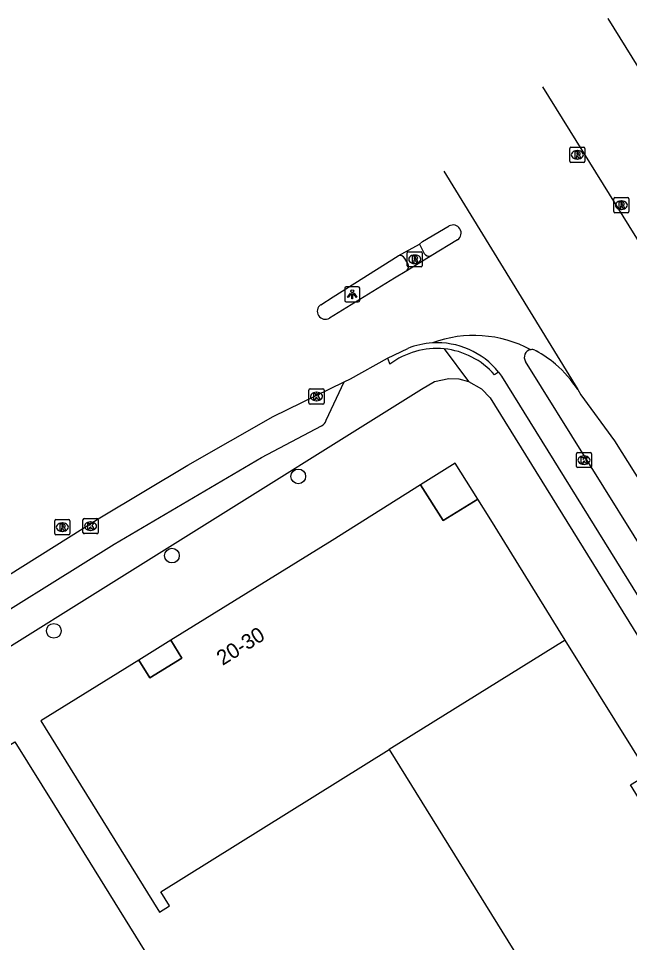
# Model space of a CAD drawing. Extents: x 158461 to 159795, y 387220 to 388672.
# Drawn here: x 158721.9 to 158762.6, y 388005.1 to 388066.5 of the extents above; entities that cross this region are included whole.
import ezdxf

# ---------------------------------------------------------------- set-up
doc = ezdxf.new("R2010")
doc.units = 0
for name, color, linetype in [('IMGEO_Boom', 7, 'Continuous'), ('IMGEO_Kolk', 7, 'Continuous'), ('IMGEO_Lichtpunt', 7, 'Continuous'), ('IMGEO_Pand', 7, 'Continuous'), ('IMGEO_Pand_nummerreeks', 7, 'Continuous'), ('IMGEO_Pand_overbouw', 7, 'Continuous'), ('IMGEO_Rijbaan_lokaal_gesloten', 7, 'Continuous'), ('IMGEO_Rioolput', 7, 'Continuous'), ('IMGEO_Voetpad_open', 7, 'Continuous')]:
    doc.layers.add(name, color=color, linetype=linetype)

msp = doc.modelspace()

# ---------------------------------------------------------------- linework, layer by layer
at = {"layer": 'IMGEO_Boom'}
for centre in [(158740.522, 388036.088), (158732.122, 388030.829), (158724.261, 388025.826)]:
    msp.add_circle(centre, 0.489, dxfattribs=at)
at = {"layer": 'IMGEO_Kolk'}
for p, q in [((158741.31, 388041.899), (158742.162, 388041.899)), ((158741.235, 388040.973), (158741.235, 388041.825)), ((158741.723, 388041.679), (158741.748, 388041.679)), ((158742.236, 388041.825), (158742.236, 388040.973)), ((158742.162, 388040.899), (158741.31, 388040.899)), ((158741.746, 388041.119), (158741.721, 388041.119)), ((158759.029, 388036.746), (158759.029, 388037.598)), ((158759.104, 388037.672), (158759.956, 388037.672)), ((158760.03, 388037.598), (158760.03, 388036.746)), ((158759.517, 388037.452), (158759.542, 388037.452)), ((158759.956, 388036.672), (158759.104, 388036.672)), ((158759.54, 388036.892), (158759.515, 388036.892)), ((158726.277, 388033.285), (158727.129, 388033.285)), ((158726.202, 388032.359), (158726.202, 388033.211)), ((158726.69, 388033.065), (158726.715, 388033.065)), ((158727.203, 388033.211), (158727.203, 388032.359)), ((158727.129, 388032.285), (158726.277, 388032.285)), ((158726.713, 388032.505), (158726.688, 388032.505))]:
    msp.add_line(p, q, dxfattribs=at)
for points in [[(158741.31, 388041.899), (158742.162, 388041.899)], [(158741.235, 388040.973), (158741.235, 388041.825)], [(158741.556, 388041.599), (158741.679, 388041.599), (158741.679, 388041.448), (158741.809, 388041.599), (158741.973, 388041.599), (158741.827, 388041.448), (158741.98, 388041.199), (158741.828, 388041.199), (158741.743, 388041.363), (158741.679, 388041.296), (158741.679, 388041.199), (158741.556, 388041.199), (158741.556, 388041.599)], [(158742.236, 388041.825), (158742.236, 388040.973)], [(158742.162, 388040.899), (158741.31, 388040.899)], [(158759.029, 388036.746), (158759.029, 388037.598)], [(158759.104, 388037.672), (158759.956, 388037.672)], [(158760.03, 388037.598), (158760.03, 388036.746)], [(158759.35, 388037.372), (158759.473, 388037.372), (158759.473, 388037.221), (158759.603, 388037.372), (158759.767, 388037.372), (158759.621, 388037.221), (158759.774, 388036.972), (158759.622, 388036.972), (158759.537, 388037.136), (158759.473, 388037.069), (158759.473, 388036.972), (158759.35, 388036.972), (158759.35, 388037.372)], [(158759.956, 388036.672), (158759.104, 388036.672)], [(158726.277, 388033.285), (158727.129, 388033.285)], [(158726.202, 388032.359), (158726.202, 388033.211)], [(158726.523, 388032.985), (158726.646, 388032.985), (158726.646, 388032.834), (158726.776, 388032.985), (158726.94, 388032.985), (158726.794, 388032.834), (158726.947, 388032.585), (158726.795, 388032.585), (158726.71, 388032.749), (158726.646, 388032.682), (158726.646, 388032.585), (158726.523, 388032.585), (158726.523, 388032.985)], [(158727.203, 388033.211), (158727.203, 388032.359)], [(158727.129, 388032.285), (158726.277, 388032.285)]]:
    msp.add_lwpolyline(points, dxfattribs=at)
for centre, start, end in [((158741.312, 388041.823), 91.55205, 178.44795), ((158741.312, 388041.823), 91.55205, 178.44795), ((158742.16, 388041.823), 1.55205, 88.44795), ((158742.16, 388041.823), 1.55205, 88.44795), ((158741.312, 388040.975), 181.55205, 268.44795), ((158741.312, 388040.975), 181.55205, 268.44795), ((158742.16, 388040.975), 271.55205, 358.44795), ((158742.16, 388040.975), 271.55205, 358.44795), ((158759.106, 388037.596), 91.55205, 178.44795), ((158759.106, 388037.596), 91.55205, 178.44795), ((158759.954, 388037.596), 1.55205, 88.44795), ((158759.954, 388037.596), 1.55205, 88.44795), ((158759.106, 388036.748), 181.55205, 268.44795), ((158759.106, 388036.748), 181.55205, 268.44795), ((158759.954, 388036.748), 271.55205, 358.44795), ((158759.954, 388036.748), 271.55205, 358.44795), ((158726.279, 388033.209), 91.55205, 178.44795), ((158726.279, 388033.209), 91.55205, 178.44795), ((158727.127, 388033.209), 1.55205, 88.44795), ((158727.127, 388033.209), 1.55205, 88.44795), ((158726.279, 388032.361), 181.55205, 268.44795), ((158726.279, 388032.361), 181.55205, 268.44795), ((158727.127, 388032.361), 271.55205, 358.44795), ((158727.127, 388032.361), 271.55205, 358.44795)]:
    msp.add_arc(centre, 0.0765, start, end, dxfattribs=at)
for centre, major_axis, ratio, start_param, end_param in [((158741.722, 388041.399), (-0.387, 0.002), 0.722429, 4.712389, 7.853982), ((158741.747, 388041.399), (-0.39, 0.002), 0.717154, 1.570796, 4.712389), ((158759.516, 388037.172), (-0.387, 0.002), 0.722429, 4.712389, 7.853982), ((158759.541, 388037.172), (-0.39, 0.002), 0.717154, 1.570796, 4.712389), ((158726.689, 388032.785), (-0.387, 0.002), 0.722429, 4.712389, 7.853982), ((158726.714, 388032.785), (-0.39, 0.002), 0.717154, 1.570796, 4.712389)]:
    msp.add_ellipse(centre, major_axis=major_axis, ratio=ratio, start_param=start_param, end_param=end_param, dxfattribs=at)
at = {"layer": 'IMGEO_Lichtpunt'}
for p, q in [((158743.615, 388048.596), (158743.615, 388047.789)), ((158743.615, 388048.596), (158743.615, 388047.789)), ((158744.517, 388048.691), (158743.709, 388048.691)), ((158744.517, 388048.691), (158743.709, 388048.691)), ((158744.611, 388047.789), (158744.611, 388048.596)), ((158744.611, 388047.789), (158744.611, 388048.596)), ((158743.709, 388047.695), (158744.517, 388047.695)), ((158743.709, 388047.695), (158744.517, 388047.695))]:
    msp.add_line(p, q, dxfattribs=at)
for points in [[(158743.989, 388048.26), (158744.028, 388048.232), (158743.84, 388047.97), (158743.802, 388047.997), (158743.989, 388048.26)], [(158744.091, 388048.212), (158744.138, 388048.212), (158744.138, 388047.89), (158744.091, 388047.89), (158744.091, 388048.212)], [(158744.201, 388048.232), (158744.239, 388048.259), (158744.426, 388047.997), (158744.387, 388047.969), (158744.201, 388048.232)]]:
    msp.add_lwpolyline(points, dxfattribs=at)
msp.add_circle((158744.114, 388048.394), 0.0994, dxfattribs=at)
for centre, start, end in [((158743.709, 388048.596), 90, 180), ((158743.709, 388048.596), 90, 180), ((158744.517, 388048.596), 0, 90), ((158744.517, 388048.596), 0, 90), ((158743.709, 388047.789), 180, 270), ((158743.709, 388047.789), 180, 270), ((158744.517, 388047.789), 270, 0), ((158744.517, 388047.789), 270, 360)]:
    msp.add_arc(centre, 0.0946, start, end, dxfattribs=at)
at = {"layer": 'IMGEO_Pand'}
for points in [[(158758.286, 388025.218), (158753.325, 388033.203), (158752.461, 388034.582), (158750.163, 388033.162), (158748.663, 388035.541), (158742.77, 388031.836), (158732.047, 388025.197), (158732.777, 388024.022), (158730.654, 388022.702), (158729.922, 388023.881), (158723.391, 388019.837), (158726.03, 388015.591), (158731.287, 388007.133), (158731.963, 388007.552), (158731.379, 388008.493), (158746.563, 388017.931)], [(158758.286, 388025.218), (158746.563, 388017.931)], [(158797.52, 387962.365), (158795.624, 387965.373), (158794.654, 387964.764), (158787.923, 387975.486), (158788.935, 387976.121), (158786.995, 387979.213), (158773.954, 388000), (158765.132, 388014.2), (158763.942, 388013.46), (158762.622, 388015.583), (158763.813, 388016.323), (158758.286, 388025.218)], [(158703.945, 388007.288), (158703.876, 388007.399), (158721.666, 388018.457), (158724.306, 388014.211), (158731.654, 388002.39), (158728.288, 388000.298), (158728.473, 388000), (158743.067, 387976.522), (158732.89, 387970.196), (158728.643, 387967.556)], [(158746.563, 388017.931), (158757.32, 388000.625), (158756.314, 388000), (158753.021, 387997.953), (158770.844, 387969.279), (158749.281, 387955.743), (158745.046, 387953.084), (158755.718, 387936.084), (158760.153, 387938.869)]]:
    msp.add_lwpolyline(points, dxfattribs=at)
at = {"layer": 'IMGEO_Pand_overbouw'}
for points in [[(158752.461, 388034.582), (158750.971, 388036.969), (158748.663, 388035.541), (158750.163, 388033.162)], [(158729.922, 388023.881), (158730.654, 388022.702), (158732.777, 388024.022), (158732.047, 388025.197)]]:
    msp.add_lwpolyline(points, close=True, dxfattribs=at)
at = {"layer": 'IMGEO_Rijbaan_lokaal_gesloten'}
for points in [[(158761.125, 388066.522), (158761.125, 388066.521), (158772.113, 388048.816), (158777.679, 388039.896)], [(158756.773, 388061.969), (158765.248, 388048.347)], [(158750.198, 388056.37), (158759.122, 388041.859)], [(158748.595, 388051.521), (158748.787, 388051.707), (158750.558, 388052.732)], [(158751.111, 388051.818), (158749.372, 388050.746)], [(158747.167, 388050.745), (158748.595, 388051.521)], [(158742.023, 388047.503), (158742.851, 388048.016), (158747.167, 388050.745)], [(158749.372, 388050.746), (158747.747, 388049.743)], [(158747.747, 388049.743), (158746.928, 388049.26), (158742.597, 388046.606)], [(158746.463, 388043.958), (158747.806, 388044.596)], [(158756.252, 388044.48), (158756.349, 388044.431)], [(158743.581, 388042.372), (158743.991, 388042.57), (158746.463, 388043.958)], [(158774.012, 388016.565), (158773.243, 388017.195), (158770.864, 388019.277), (158770.76, 388019.38), (158763.931, 388030.431), (158755.649, 388043.722)], [(158753.852, 388043.019), (158754.038, 388042.762), (158763.975, 388026.751), (158769.433, 388017.98), (158774.688, 388013.388), (158779.204, 388009.58), (158779.842, 388008.974), (158780.048, 388008.741)], [(158703.955, 388018.697), (158727.312, 388033.343), (158733.166, 388036.841), (158738.848, 388040.074), (158743.581, 388042.372)], [(158759.122, 388041.859), (158759.33, 388041.521), (158761.565, 388038.461), (158764.744, 388033.385), (158765.602, 388032.001)]]:
    msp.add_lwpolyline(points, dxfattribs=at)
for centre, radius, start, end in [((158750.822, 388052.267), 0.534, 302.76052, 119.59011), ((158742.322, 388047.062), 0.533, 124.11213, 301.11911), ((158749.77, 388039.658), 5.314, 93.52281, 111.683), ((158752.211, 388037.446), 8.01, 61.87795, 110.21966), ((158749.761, 388039.71), 5.262, 38.96839, 93.46644), ((158756.063, 388044.011), 0.505, 98.69965, 214.86807), ((158756.065, 388044.018), 0.498, 68.02469, 99.05767), ((158752.791, 388037.854), 7.477, 49.53408, 61.58794), ((158752.568, 388037.597), 7.818, 33.03347, 49.51158)]:
    msp.add_arc(centre, radius, start, end, dxfattribs=at)
at = {"layer": 'IMGEO_Rioolput'}
for p, q in [((158758.586, 388057.034), (158758.586, 388057.886)), ((158758.661, 388057.96), (158759.513, 388057.96)), ((158759.587, 388057.886), (158759.587, 388057.034)), ((158759.074, 388057.74), (158759.099, 388057.74)), ((158759.513, 388056.96), (158758.661, 388056.96)), ((158759.097, 388057.18), (158759.072, 388057.18)), ((158761.516, 388053.69), (158761.516, 388054.542)), ((158761.591, 388054.616), (158762.443, 388054.616)), ((158762.004, 388054.396), (158762.029, 388054.396)), ((158762.517, 388054.542), (158762.517, 388053.69)), ((158762.443, 388053.616), (158761.591, 388053.616)), ((158762.027, 388053.836), (158762.002, 388053.836)), ((158747.771, 388050.093), (158747.771, 388050.945)), ((158747.846, 388051.019), (158748.698, 388051.019)), ((158748.259, 388050.799), (158748.284, 388050.799)), ((158748.772, 388050.945), (158748.772, 388050.093)), ((158748.698, 388050.019), (158747.846, 388050.019)), ((158748.282, 388050.239), (158748.257, 388050.239)), ((158724.326, 388032.291), (158724.326, 388033.143)), ((158724.401, 388033.217), (158725.253, 388033.217)), ((158724.814, 388032.997), (158724.839, 388032.997)), ((158725.327, 388033.143), (158725.327, 388032.291)), ((158725.253, 388032.217), (158724.401, 388032.217)), ((158724.837, 388032.437), (158724.812, 388032.437))]:
    msp.add_line(p, q, dxfattribs=at)
for points in [[(158758.586, 388057.034), (158758.586, 388057.886)], [(158758.661, 388057.96), (158759.513, 388057.96)], [(158759.587, 388057.886), (158759.587, 388057.034)], [(158759.175, 388057.658), (158758.923, 388057.66), (158758.923, 388057.26)], [(158758.923, 388057.26), (158759.047, 388057.26), (158759.047, 388057.422), (158759.058, 388057.422)], [(158759.101, 388057.579), (158759.047, 388057.579), (158759.047, 388057.498)], [(158759.047, 388057.498), (158759.099, 388057.498)], [(158759.105, 388057.393), (158759.176, 388057.26), (158759.316, 388057.26), (158759.251, 388057.386)], [(158759.513, 388056.96), (158758.661, 388056.96)], [(158761.516, 388053.69), (158761.516, 388054.542)], [(158761.591, 388054.616), (158762.443, 388054.616)], [(158762.105, 388054.314), (158761.853, 388054.316), (158761.853, 388053.916)], [(158762.031, 388054.235), (158761.977, 388054.235), (158761.977, 388054.154)], [(158761.977, 388054.154), (158762.029, 388054.154)], [(158762.517, 388054.542), (158762.517, 388053.69)], [(158762.443, 388053.616), (158761.591, 388053.616)], [(158761.853, 388053.916), (158761.977, 388053.916), (158761.977, 388054.078), (158761.988, 388054.078)], [(158762.035, 388054.049), (158762.106, 388053.916), (158762.246, 388053.916), (158762.181, 388054.042)], [(158747.771, 388050.093), (158747.771, 388050.945)], [(158747.846, 388051.019), (158748.698, 388051.019)], [(158748.36, 388050.717), (158748.108, 388050.719), (158748.108, 388050.319)], [(158748.108, 388050.319), (158748.232, 388050.319), (158748.232, 388050.481), (158748.243, 388050.481)], [(158748.286, 388050.638), (158748.232, 388050.638), (158748.232, 388050.557)], [(158748.232, 388050.557), (158748.284, 388050.557)], [(158748.29, 388050.452), (158748.361, 388050.319), (158748.501, 388050.319), (158748.436, 388050.445)], [(158748.772, 388050.945), (158748.772, 388050.093)], [(158748.698, 388050.019), (158747.846, 388050.019)], [(158724.326, 388032.291), (158724.326, 388033.143)], [(158724.401, 388033.217), (158725.253, 388033.217)], [(158724.915, 388032.915), (158724.663, 388032.917), (158724.663, 388032.517)], [(158724.663, 388032.517), (158724.787, 388032.517), (158724.787, 388032.679), (158724.798, 388032.679)], [(158724.841, 388032.836), (158724.787, 388032.836), (158724.787, 388032.755)], [(158724.787, 388032.755), (158724.839, 388032.755)], [(158724.845, 388032.65), (158724.916, 388032.517), (158725.056, 388032.517), (158724.991, 388032.643)], [(158725.327, 388033.143), (158725.327, 388032.291)], [(158725.253, 388032.217), (158724.401, 388032.217)]]:
    msp.add_lwpolyline(points, dxfattribs=at)
for centre, radius, start, end in [((158758.663, 388057.884), 0.0765, 91.55205, 178.44795), ((158758.663, 388057.884), 0.0765, 91.55205, 178.44795), ((158759.511, 388057.884), 0.0765, 1.55205, 88.44795), ((158759.511, 388057.884), 0.0765, 1.55205, 88.44795), ((158759.057, 388057.369), 0.0533, 26.02933, 88.69889), ((158759.083, 388057.687), 0.19, 274.7715, 282.96867), ((158759.107, 388057.483), 0.0964, 77.00612, 93.18647), ((158759.121, 388057.54), 0.0378, 276.66336, 79.67722), ((158759.174, 388057.548), 0.109, 350.36119, 89.41601), ((158759.172, 388057.548), 0.112, 277.58423, 350.98172), ((158759.156, 388057.333), 0.108, 29.51342, 73.79051), ((158758.663, 388057.036), 0.0765, 181.55205, 268.44795), ((158758.663, 388057.036), 0.0765, 181.55205, 268.44795), ((158759.511, 388057.036), 0.0765, 271.55205, 358.44795), ((158759.511, 388057.036), 0.0765, 271.55205, 358.44795), ((158761.593, 388054.54), 0.0765, 91.55205, 178.44795), ((158761.593, 388054.54), 0.0765, 91.55205, 178.44795), ((158762.013, 388054.343), 0.19, 274.7715, 282.96867), ((158762.037, 388054.139), 0.0964, 77.00612, 93.18647), ((158762.051, 388054.196), 0.0378, 276.66336, 79.67722), ((158762.104, 388054.204), 0.109, 350.36119, 89.41601), ((158762.102, 388054.204), 0.112, 277.58423, 350.98172), ((158762.441, 388054.54), 0.0765, 1.55205, 88.44795), ((158762.441, 388054.54), 0.0765, 1.55205, 88.44795), ((158761.593, 388053.692), 0.0765, 181.55205, 268.44795), ((158761.593, 388053.692), 0.0765, 181.55205, 268.44795), ((158761.987, 388054.025), 0.0533, 26.02933, 88.69889), ((158762.086, 388053.989), 0.108, 29.51342, 73.79051), ((158762.441, 388053.692), 0.0765, 271.55205, 358.44795), ((158762.441, 388053.692), 0.0765, 271.55205, 358.44795), ((158747.848, 388050.943), 0.0765, 91.55205, 178.44795), ((158747.848, 388050.943), 0.0765, 91.55205, 178.44795), ((158748.242, 388050.428), 0.0533, 26.02933, 88.69889), ((158748.268, 388050.746), 0.19, 274.7715, 282.96867), ((158748.292, 388050.542), 0.0964, 77.00612, 93.18647), ((158748.306, 388050.599), 0.0378, 276.66336, 79.67722), ((158748.359, 388050.607), 0.109, 350.36119, 89.41601), ((158748.357, 388050.607), 0.112, 277.58423, 350.98172), ((158748.341, 388050.392), 0.108, 29.51342, 73.79051), ((158748.696, 388050.943), 0.0765, 1.55205, 88.44795), ((158748.696, 388050.943), 0.0765, 1.55205, 88.44795), ((158747.848, 388050.095), 0.0765, 181.55205, 268.44795), ((158747.848, 388050.095), 0.0765, 181.55205, 268.44795), ((158748.696, 388050.095), 0.0765, 271.55205, 358.44795), ((158748.696, 388050.095), 0.0765, 271.55205, 358.44795), ((158724.403, 388033.141), 0.0765, 91.55205, 178.44795), ((158724.403, 388033.141), 0.0765, 91.55205, 178.44795), ((158724.797, 388032.626), 0.0533, 26.02933, 88.69889), ((158724.823, 388032.944), 0.19, 274.7715, 282.96867), ((158724.847, 388032.74), 0.0964, 77.00612, 93.18647), ((158724.861, 388032.797), 0.0378, 276.66336, 79.67722), ((158724.914, 388032.805), 0.109, 350.36119, 89.41601), ((158724.912, 388032.805), 0.112, 277.58423, 350.98172), ((158724.896, 388032.59), 0.108, 29.51342, 73.79051), ((158725.251, 388033.141), 0.0765, 1.55205, 88.44795), ((158725.251, 388033.141), 0.0765, 1.55205, 88.44795), ((158724.403, 388032.293), 0.0765, 181.55205, 268.44795), ((158724.403, 388032.293), 0.0765, 181.55205, 268.44795), ((158725.251, 388032.293), 0.0765, 271.55205, 358.44795), ((158725.251, 388032.293), 0.0765, 271.55205, 358.44795)]:
    msp.add_arc(centre, radius, start, end, dxfattribs=at)
for centre, major_axis, ratio, start_param, end_param in [((158759.073, 388057.46), (-0.387, 0.002), 0.722429, 4.712389, 7.853982), ((158759.098, 388057.46), (-0.39, 0.002), 0.717154, 1.570796, 4.712389), ((158762.003, 388054.116), (-0.387, 0.002), 0.722429, 4.712389, 7.853982), ((158762.028, 388054.116), (-0.39, 0.002), 0.717154, 1.570796, 4.712389), ((158748.258, 388050.519), (-0.387, 0.002), 0.722429, 4.712389, 7.853982), ((158748.283, 388050.519), (-0.39, 0.002), 0.717154, 1.570796, 4.712389), ((158724.813, 388032.717), (-0.387, 0.002), 0.722429, 4.712389, 7.853982), ((158724.838, 388032.717), (-0.39, 0.002), 0.717154, 1.570796, 4.712389)]:
    msp.add_ellipse(centre, major_axis=major_axis, ratio=ratio, start_param=start_param, end_param=end_param, dxfattribs=at)
at = {"layer": 'IMGEO_Voetpad_open'}
for points in [[(158748.595, 388051.521), (158748.899, 388050.91)], [(158747.821, 388050.239), (158747.607, 388050.579)], [(158750.225, 388044.567), (158751.855, 388042.396)], [(158746.463, 388043.958), (158746.615, 388043.544)], [(158699.543, 388011.196), (158748.718, 388041.887), (158749.577, 388042.387), (158750.549, 388042.598), (158751.213, 388042.565), (158751.855, 388042.396)], [(158753.852, 388043.019), (158753.577, 388042.844)], [(158742.388, 388039.817), (158743.581, 388042.372)], [(158751.855, 388042.396), (158752.718, 388041.901), (158753.29, 388041.304), (158790.47, 387981.392), (158792.305, 387978.478), (158793.275, 387978.973), (158854.735, 387880.753)], [(158706.932, 388018.293), (158728.28, 388031.59), (158738.069, 388037.348), (158742.063, 388039.461)]]:
    msp.add_lwpolyline(points, dxfattribs=at)
for centre, radius, start, end in [((158747.284, 388050.39), 0.374, 30.35163, 108.30812), ((158749.23, 388051.102), 0.383, 210.05916, 291.69562), ((158747.424, 388050.045), 0.442, 316.98536, 26.0435), ((158749.719, 388039.47), 5.122, 84.33421, 127.30908), ((158749.723, 388039.468), 5.124, 41.21615, 84.37557), ((158741.832, 388039.998), 0.584, 293.24229, 341.97047)]:
    msp.add_arc(centre, radius, start, end, dxfattribs=at)

# ---------------------------------------------------------------- texts
at = {"layer": 'IMGEO_Pand_nummerreeks'}
msp.add_text('20-30', height=1, rotation=31.85678, dxfattribs=at).set_placement((158735.488, 388023.493))

doc.saveas('drawing.dxf')
